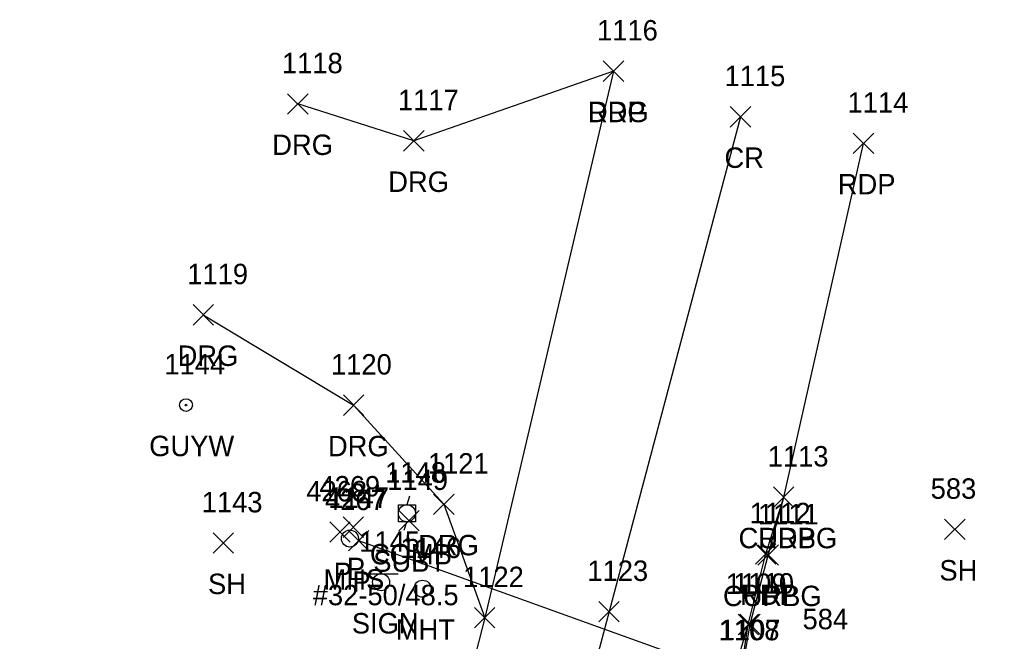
# Model space of a CAD drawing. Extents: x 1678863 to 1683592, y 407783 to 418211.
# Drawn here: x 1681347.4 to 1681444.1, y 417908.4 to 417969.2 of the extents above; entities that cross this region are included whole.
import ezdxf

# ---------------------------------------------------------------- set-up
doc = ezdxf.new("R2010")
doc.units = 0
for name, color, linetype in [('D_A', 7, 'Continuous'), ('D_I', 7, 'Continuous'), ('D_TIC', 7, 'Continuous'), ('DCP', 7, 'Continuous'), ('L_A', 7, 'Continuous'), ('L_I', 7, 'Continuous'), ('L_TIC', 7, 'Continuous'), ('P_A', 7, 'Continuous'), ('P_I', 7, 'Continuous'), ('P_TIC', 7, 'Continuous'), ('PET', 7, 'Continuous'), ('PRC', 7, 'Continuous'), ('R_A', 7, 'Continuous'), ('R_I', 7, 'Continuous'), ('R_TIC', 7, 'Continuous'), ('RC', 7, 'Continuous'), ('RDG', 7, 'Continuous'), ('RDP', 7, 'Continuous'), ('S_A', 7, 'Continuous'), ('S_I', 7, 'Continuous'), ('SSGN', 7, 'Continuous'), ('U_A', 7, 'Continuous'), ('U_C', 7, 'Continuous'), ('U_I', 7, 'Continuous'), ('U_TIC', 7, 'Continuous'), ('UP', 7, 'Continuous'), ('UPGW', 7, 'Continuous'), ('USMH', 7, 'Continuous'), ('UTMH', 7, 'Continuous')]:
    doc.layers.add(name, color=color, linetype=linetype)

msp = doc.modelspace()

# ---------------------------------------------------------------- linework, layer by layer
at = {"layer": 'D_TIC'}
for points in [[(1681377.771, 417918.076), (1681379.771, 417920.076)], [(1681379.771, 417918.076), (1681377.771, 417920.076)], [(1681379.062, 417918.555), (1681381.062, 417920.555)], [(1681381.062, 417918.555), (1681379.062, 417920.555)], [(1681379.6, 417917.226), (1681381.6, 417919.226)], [(1681381.6, 417917.226), (1681379.6, 417919.226)]]:
    msp.add_lwpolyline(points, dxfattribs=at)
at = {"layer": 'DCP'}
msp.add_lwpolyline([(1681578.182, 417847.057), (1681380.6, 417918.226)], dxfattribs=at)
at = {"layer": 'L_TIC'}
for points in [[(1681437.945, 417918.331), (1681439.945, 417920.331)], [(1681439.945, 417918.331), (1681437.945, 417920.331)], [(1681366.357, 417917.001), (1681368.357, 417919.001)], [(1681368.357, 417917.001), (1681366.357, 417919.001)]]:
    msp.add_lwpolyline(points, dxfattribs=at)
at = {"layer": 'P_TIC'}
for points in [[(1681404.54, 417963.19), (1681406.54, 417965.19)], [(1681406.54, 417963.19), (1681404.54, 417965.19)], [(1681416.965, 417958.719), (1681418.965, 417960.719)], [(1681418.965, 417958.719), (1681416.965, 417960.719)], [(1681429.004, 417956.122), (1681431.004, 417958.122)], [(1681431.004, 417956.122), (1681429.004, 417958.122)], [(1681421.193, 417921.488), (1681423.193, 417923.488)], [(1681423.193, 417921.488), (1681421.193, 417923.488)], [(1681419.432, 417915.934), (1681421.432, 417917.934)], [(1681421.432, 417915.934), (1681419.432, 417917.934)], [(1681404.105, 417910.288), (1681406.105, 417912.288)], [(1681406.105, 417910.288), (1681404.105, 417912.288)], [(1681391.933, 417909.683), (1681393.933, 417911.683)], [(1681393.933, 417909.683), (1681391.933, 417911.683)], [(1681417.734, 417909.022), (1681419.734, 417911.022)], [(1681419.734, 417909.022), (1681417.734, 417911.022)]]:
    msp.add_lwpolyline(points, dxfattribs=at)
at = {"layer": 'PET'}
for points in [[(1681405.54, 417964.19), (1681392.933, 417910.683), (1681385.747, 417882.606), (1681371.797, 417833.665), (1681359.741, 417785.929), (1681351.375, 417754.273), (1681344.804, 417727.606), (1681340.902, 417708.025), (1681341.8, 417695.881), (1681345.635, 417683.491), (1681352.861, 417670.195), (1681357.82, 417659.391), (1681359.709, 417638.891), (1681355.934, 417623.883), (1681346.118, 417609.328), (1681331.884, 417587.875)], [(1681384.832, 417788.328), (1681393.629, 417821.221), (1681402.285, 417852.989), (1681410.224, 417880.885), (1681418.734, 417910.022), (1681420.432, 417916.934), (1681422.193, 417922.488), (1681430.004, 417957.122)]]:
    msp.add_lwpolyline(points, dxfattribs=at)
at = {"layer": 'PRC'}
msp.add_lwpolyline([(1681417.965, 417959.719), (1681405.105, 417911.288), (1681396.829, 417880.144), (1681383.789, 417831.453), (1681372.409, 417789.425), (1681365.66, 417763.616), (1681360.653, 417734.881), (1681361.646, 417713.747), (1681367.407, 417696.012), (1681379.999, 417678.823), (1681385.601, 417673.181), (1681389.533, 417668.364)], dxfattribs=at)
at = {"layer": 'R_TIC'}
for points in [[(1681404.54, 417963.19), (1681406.54, 417965.19)], [(1681406.54, 417963.19), (1681404.54, 417965.19)], [(1681373.643, 417959.984), (1681375.643, 417961.984)], [(1681375.643, 417959.984), (1681373.643, 417961.984)], [(1681384.997, 417956.366), (1681386.997, 417958.366)], [(1681386.997, 417956.366), (1681384.997, 417958.366)], [(1681364.383, 417939.335), (1681366.383, 417941.335)], [(1681366.383, 417939.335), (1681364.383, 417941.335)], [(1681379.098, 417930.49), (1681381.098, 417932.49)], [(1681381.098, 417930.49), (1681379.098, 417932.49)], [(1681387.929, 417920.796), (1681389.929, 417922.796)], [(1681389.929, 417920.796), (1681387.929, 417922.796)], [(1681421.193, 417921.488), (1681423.193, 417923.488)], [(1681423.193, 417921.488), (1681421.193, 417923.488)], [(1681419.671, 417915.822), (1681421.671, 417917.822)], [(1681421.671, 417915.822), (1681419.671, 417917.822)], [(1681391.933, 417909.683), (1681393.933, 417911.683)], [(1681393.933, 417909.683), (1681391.933, 417911.683)], [(1681417.734, 417909.022), (1681419.734, 417911.022)], [(1681419.734, 417909.022), (1681417.734, 417911.022)], [(1681417.903, 417909.05), (1681419.903, 417911.05)], [(1681419.903, 417909.05), (1681417.903, 417911.05)]]:
    msp.add_lwpolyline(points, dxfattribs=at)
at = {"layer": 'RC'}
msp.add_lwpolyline([(1681438.83, 417892.098), (1681423.133, 417896.05), (1681421.311, 417896.708), (1681419.818, 417898.139), (1681418.666, 417900.205), (1681418.007, 417902.267), (1681418.138, 417905.494), (1681418.903, 417910.05), (1681420.671, 417916.822), (1681422.193, 417922.488)], dxfattribs=at)
at = {"layer": 'RDG'}
for points in [[(1681405.54, 417964.19), (1681385.997, 417957.366), (1681374.643, 417960.984)], [(1681365.383, 417940.335), (1681380.098, 417931.49), (1681388.929, 417921.796), (1681392.933, 417910.683)]]:
    msp.add_lwpolyline(points, dxfattribs=at)
at = {"layer": 'RDP'}
msp.add_lwpolyline([(1681528.669, 417847.68), (1681500.365, 417854.532), (1681471.245, 417861.643), (1681437.933, 417869.735), (1681425.562, 417872.746), (1681416.08, 417875.116), (1681414.493, 417876.213), (1681413.963, 417877.583), (1681414.154, 417878.978), (1681415.137, 417880.54), (1681416.663, 417880.988), (1681418.099, 417880.907), (1681435.606, 417876.38), (1681438.817, 417891.991), (1681423.057, 417895.944), (1681421.177, 417896.654), (1681419.743, 417898.079), (1681418.438, 417900.323), (1681417.961, 417902.282), (1681418.035, 417905.48), (1681418.734, 417910.022)], dxfattribs=at)
at = {"layer": 'SSGN'}
for p, q in [((1681381.141, 417914.997), (1681384.475, 417914.997)), ((1681382.788, 417914.164), (1681382.788, 417914.164))]:
    msp.add_line(p, q, dxfattribs=at)
msp.add_circle((1681382.788, 417914.164), 0.833, dxfattribs=at)
at = {"layer": 'U_TIC'}
for points in [[(1681384.527, 417919.192), (1681386.527, 417921.192)], [(1681386.527, 417919.192), (1681384.527, 417921.192)]]:
    msp.add_lwpolyline(points, dxfattribs=at)
at = {"layer": 'UP'}
for p, q in [((1681385.56, 417922.575), (1681385.31, 417921.742)), ((1681384.477, 417920.075), (1681384.477, 417921.742)), ((1681384.477, 417921.742), (1681386.143, 417921.742)), ((1681385.31, 417920.909), (1681385.31, 417920.909)), ((1681386.143, 417921.742), (1681386.143, 417920.075)), ((1681386.143, 417920.075), (1681384.477, 417920.075)), ((1681385.06, 417919.242), (1681385.31, 417920.075))]:
    msp.add_line(p, q, dxfattribs=at)
msp.add_circle((1681385.31, 417920.909), 0.833, dxfattribs=at)
at = {"layer": 'UPGW'}
for radius in [0.625, 0.0833]:
    msp.add_circle((1681363.696, 417931.501), radius, dxfattribs=at)
at = {"layer": 'USMH'}
for p, q in [((1681379.738, 417918.437), (1681379.738, 417918.437)), ((1681380.572, 417918.437), (1681380.572, 417918.437))]:
    msp.add_line(p, q, dxfattribs=at)
msp.add_circle((1681379.738, 417918.437), 0.833, dxfattribs=at)
at = {"layer": 'UTMH'}
for p, q in [((1681386.849, 417913.53), (1681386.849, 417913.53)), ((1681387.682, 417913.53), (1681387.682, 417913.53))]:
    msp.add_line(p, q, dxfattribs=at)
msp.add_circle((1681386.849, 417913.53), 0.833, dxfattribs=at)

# ---------------------------------------------------------------- texts
at = {"layer": 'D_A'}
for p in [(1681378.149, 417914.076), (1681379.44, 417914.555), (1681379.978, 417913.226)]:
    msp.add_text('P', height=2, dxfattribs=at).set_placement(p)
at = {"layer": 'D_I'}
for s, p in [('4268', (1681375.463, 417922.076)), ('4269', (1681376.747, 417922.555)), ('4267', (1681377.293, 417921.226))]:
    msp.add_text(s, height=2, dxfattribs=at).set_placement(p)
at = {"layer": 'L_A'}
for p in [(1681437.434, 417914.331), (1681365.845, 417913.001)]:
    msp.add_text('SH', height=2, dxfattribs=at).set_placement(p)
at = {"layer": 'L_I'}
for s, p in [('583', (1681436.583, 417922.331)), ('1143', (1681365.231, 417921.001)), ('584', (1681424.04, 417909.561))]:
    msp.add_text(s, height=2, dxfattribs=at).set_placement(p)
at = {"layer": 'P_A'}
for s, p in [('RDP', (1681403.028, 417959.19)), ('CR', (1681416.398, 417954.719)), ('RDP', (1681427.492, 417952.122)), ('RDP', (1681419.682, 417917.488)), ('RDP', (1681417.92, 417911.934))]:
    msp.add_text(s, height=2, dxfattribs=at).set_placement(p)
at = {"layer": 'P_I'}
for s, p in [('1116', (1681403.926, 417967.19)), ('1115', (1681416.406, 417962.719)), ('1114', (1681428.445, 417960.122)), ('1113', (1681420.634, 417925.488)), ('1112', (1681418.873, 417919.934)), ('1123', (1681402.979, 417914.288)), ('1122', (1681390.807, 417913.683)), ('1109', (1681416.521, 417913.022))]:
    msp.add_text(s, height=2, dxfattribs=at).set_placement(p)
at = {"layer": 'R_A'}
for s, p in [('DRG', (1681403.028, 417959.19)), ('DRG', (1681372.132, 417955.984)), ('DRG', (1681383.485, 417952.366)), ('DRG', (1681362.871, 417935.335)), ('DRG', (1681377.586, 417926.49)), ('CURBG', (1681417.776, 417917.488)), ('DRG', (1681386.417, 417916.796)), ('CURBG', (1681416.253, 417911.822))]:
    msp.add_text(s, height=2, dxfattribs=at).set_placement(p)
at = {"layer": 'R_I'}
for s, p in [('1116', (1681403.926, 417967.19)), ('1118', (1681373.084, 417963.984)), ('1117', (1681384.438, 417960.366)), ('1119', (1681363.816, 417943.335)), ('1120', (1681377.885, 417934.49)), ('1121', (1681387.37, 417924.796)), ('1113', (1681420.634, 417925.488)), ('1111', (1681419.679, 417919.822)), ('1122', (1681390.807, 417913.683)), ('1109', (1681416.521, 417913.022)), ('1110', (1681417.257, 417913.05)), ('1108', (1681415.83, 417908.48)), ('1107', (1681415.934, 417908.494))]:
    msp.add_text(s, height=2, dxfattribs=at).set_placement(p)
at = {"layer": 'S_A'}
msp.add_text('SIGN', height=2, dxfattribs=at).set_placement((1681379.926, 417909.144))
at = {"layer": 'S_I'}
msp.add_text('1145', height=2, dxfattribs=at).set_placement((1681380.643, 417917.144))
at = {"layer": 'U_A'}
for s, p in [('GUYW', (1681360.09, 417926.501)), ('COMB', (1681381.696, 417915.909)), ('SUBT', (1681382.023, 417915.192)), ('MHS', (1681377.156, 417913.437)), ('MHT', (1681384.227, 417908.53))]:
    msp.add_text(s, height=2, dxfattribs=at).set_placement(p)
at = {"layer": 'U_C'}
msp.add_text('#32-50/48.5', height=2, dxfattribs=at).set_placement((1681376.098, 417911.909))
at = {"layer": 'U_I'}
for s, p in [('1144', (1681361.57, 417934.501)), ('1148', (1681383.184, 417923.909)), ('1149', (1681383.393, 417923.192)), ('1147', (1681377.612, 417921.437)), ('1146', (1681384.668, 417916.53))]:
    msp.add_text(s, height=2, dxfattribs=at).set_placement(p)

doc.saveas('drawing.dxf')
